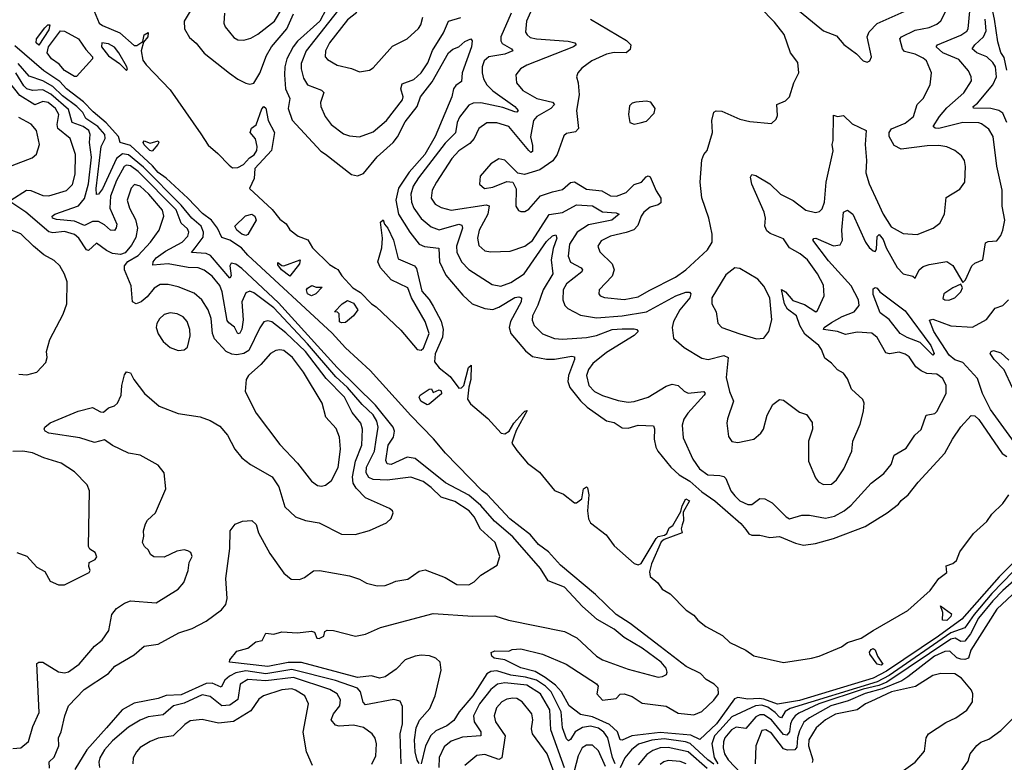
# Model space of a CAD drawing. Extents: x 1771496 to 1971148, y 471553 to 643630.
# Tile 615 of 656: x 1869769 to 1874713, y 631832 to 635562. Entities that reach past the tile are written whole.
import ezdxf

# ---------------------------------------------------------------- set-up
doc = ezdxf.new("R2010")
doc.units = 0

msp = doc.modelspace()

# ---------------------------------------------------------------- linework, layer by layer
at = {"layer": '0CON10XD'}
for points in [[(1874725, 635308.8), (1874712, 635372), (1874695, 635397.1), (1874680, 635450), (1874664.7, 635565), (1874627.3, 635735), (1874630.3, 635785), (1874623.7, 635903.7), (1874595.6, 635955), (1874605, 635966.2), (1874634.6, 635944.6), (1874666.1, 635943.9), (1874765, 635982.5)], [(1870679.1, 635695), (1870595.3, 635555), (1870596.1, 635515), (1870622.2, 635472.2), (1870655, 635443.5), (1870695, 635393.9), (1870822.6, 635292.6), (1870865, 635262.2), (1870905, 635242.9), (1870925, 635237.3), (1870945, 635242.5), (1870975, 635293.5), (1871009, 635381), (1871033.7, 635425), (1871111.3, 635515), (1871145, 635591.1)], [(1870797.3, 635595), (1870794.5, 635544.5), (1870801.9, 635525), (1870845, 635471.4), (1870865, 635460), (1870895, 635458.5), (1870930.5, 635469.5), (1870965, 635488.9), (1871048.8, 635555), (1871090.4, 635625)], [(1871308.6, 635615), (1871275.6, 635555), (1871165, 635454.5), (1871142.2, 635425), (1871111.5, 635365), (1871101.3, 635325), (1871099.8, 635285), (1871103.7, 635213.7), (1871125.3, 635165), (1871117.5, 635115), (1871137.6, 635057.6), (1871281.9, 634901.9), (1871305, 634885.5), (1871435, 634783.8), (1871465, 634776.7), (1871495, 634789.5), (1871565, 634873.5), (1871644.1, 634945), (1871667, 634973), (1871705, 635047.8), (1871765.6, 635125), (1871781.5, 635175), (1871839.7, 635250.3), (1871923.2, 635395), (1871945, 635414.4), (1871974.5, 635425.5), (1872005, 635451.9), (1872035, 635466.2), (1872041.2, 635455), (1872037.5, 635425), (1871991.8, 635295), (1871988.3, 635251.7), (1871959.2, 635230.8), (1871948.2, 635215), (1871938.8, 635175), (1871856, 634975), (1871802.8, 634885), (1871725, 634796.2), (1871671.8, 634715), (1871657.4, 634655), (1871672.2, 634585), (1871727.5, 634495), (1871775, 634434.7), (1871802.3, 634422.3), (1871874.7, 634414.7), (1871877.2, 634345), (1871908.5, 634278.5), (1871995, 634178.8), (1872041.5, 634135), (1872105, 634111.2), (1872145, 634106.1), (1872175, 634117.5), (1872255, 634165.7), (1872275, 634170.3), (1872289.4, 634165), (1872287.8, 634145), (1872233.7, 634045), (1872226.7, 634015), (1872235.8, 633985), (1872309.2, 633899.2), (1872345, 633870.5), (1872415, 633856.5), (1872455, 633856.3), (1872542.5, 633872.5), (1872555, 633868.8), (1872555.4, 633855), (1872524.8, 633775), (1872521.2, 633745), (1872531.9, 633715), (1872585, 633647.8), (1872618.2, 633615), (1872715, 633546.8), (1872755, 633537.8), (1872795, 633512.1), (1872825, 633510.5), (1872875, 633525.9), (1872951.7, 633521.7), (1872956.8, 633506.8), (1872955.3, 633455), (1872964.1, 633414.1), (1872974, 633394), (1873038.5, 633315), (1873080.7, 633275), (1873134.7, 633244.7), (1873195, 633189.5), (1873259.6, 633145), (1873390.5, 633030.5), (1873415, 633000.6), (1873430, 632980), (1873445, 632971.9), (1873485, 632972.2), (1873535, 632960.5), (1873585, 632966.5), (1873665, 632932.3), (1873705, 632922.1), (1873765, 632930), (1873855, 632955.2), (1874015, 633016.8), (1874124.7, 633085.3), (1874182.1, 633127.9), (1874195, 633146.2), (1874230.9, 633175), (1874281.2, 633238.8), (1874415, 633384.4), (1874452.2, 633455), (1874495, 633517.5), (1874546.2, 633573.8), (1874565, 633571.6), (1874585, 633553.9), (1874702.5, 633382.5), (1874725, 633367.6)], [(1871388.1, 635635), (1871207.6, 635405), (1871182.2, 635342.2), (1871182.4, 635315), (1871195, 635268.1), (1871215, 635234.6), (1871285, 635207.3), (1871296, 635196), (1871280.5, 635145), (1871281.5, 635125), (1871302.5, 635075), (1871332.7, 635035), (1871395, 634988.8), (1871425, 634978.2), (1871475, 634973.5), (1871545, 634997.7), (1871611.5, 635055), (1871691.3, 635158.7), (1871694.1, 635175), (1871683.8, 635215), (1871690.2, 635239.8), (1871748.6, 635261.4), (1871784.6, 635295), (1871818.4, 635345), (1871842.8, 635407.2), (1871896.5, 635495), (1871921.8, 635555), (1871985, 635572.1)], [(1872340.7, 635615), (1872314.7, 635555), (1872309.4, 635499.4), (1872316.7, 635485), (1872332.8, 635472.8), (1872365, 635464.8), (1872523.4, 635453.4), (1872556, 635445), (1872564.2, 635435), (1872550, 635425), (1872315, 635333.1), (1872284.4, 635315), (1872260, 635285), (1872263.5, 635245), (1872295, 635206.4), (1872366.5, 635165), (1872445, 635146.8), (1872454.5, 635135), (1872435.5, 635115), (1872366.2, 635075), (1872348.8, 635055), (1872334, 634974), (1872345, 634930), (1872345, 634898.8), (1872335, 634894.6), (1872325, 634904.3), (1872225, 635025.3), (1872165, 635043.3), (1872115, 635043.1), (1872075, 635015.6), (1872050.5, 634965), (1872029.9, 634940.1), (1871975, 634902.9), (1871938.7, 634865), (1871862.3, 634745), (1871840.4, 634705), (1871834.6, 634665), (1871855, 634635.5), (1871885, 634617.8), (1871935, 634604.3), (1872112, 634632), (1872127.4, 634627.4), (1872119.8, 634585), (1872075.9, 634505), (1872067.7, 634465), (1872075, 634427.5), (1872105, 634400.4), (1872135, 634395.4), (1872231.7, 634398.3), (1872305.6, 634425), (1872345, 634452.1), (1872427.6, 634582.4), (1872495, 634592.8), (1872565, 634631.7), (1872645, 634626.2), (1872695, 634596.2), (1872765, 634591.8), (1872778.6, 634585), (1872742.7, 634555), (1872625, 634531.8), (1872568.1, 634495), (1872530.4, 634435), (1872523.4, 634373.4), (1872534.4, 634344.4), (1872588.2, 634315), (1872595.5, 634305), (1872592.1, 634295), (1872515.4, 634235), (1872498, 634205), (1872496.8, 634155), (1872506.9, 634126.9), (1872521.2, 634111.2), (1872585, 634078.2), (1872665, 634063.9), (1872795, 634074.1), (1872916.2, 634093.8), (1873064.5, 634175), (1873113.3, 634193.3), (1873133.1, 634193.1), (1873140, 634185), (1873133.6, 634165), (1873083.3, 634105), (1873051.8, 634045), (1873045.6, 634015), (1873051.7, 633961.7), (1873106, 633915), (1873195, 633861.1), (1873225.5, 633855.5), (1873304.7, 633875.3), (1873327.1, 633865), (1873316.8, 633765), (1873333.5, 633695), (1873353.8, 633645), (1873322.5, 633557.5), (1873320, 633535), (1873328.3, 633468.3), (1873345, 633442.5), (1873375, 633437.3), (1873455.3, 633454.7), (1873490.6, 633485), (1873503.3, 633505), (1873523.1, 633575), (1873551.2, 633628.8), (1873585, 633653.3), (1873605, 633650), (1873685, 633590), (1873719.3, 633579.3), (1873748.3, 633538.3), (1873750, 633505), (1873730.8, 633445), (1873730, 633345), (1873765, 633260), (1873780.3, 633240.3), (1873805, 633227.5), (1873845, 633228.9), (1873869.9, 633250.1), (1873906.9, 633305), (1873947.7, 633395), (1873952.7, 633445), (1873989.5, 633530.5), (1874006.7, 633595), (1874010, 633635), (1874003.6, 633653.6), (1873946.2, 633706.2), (1873925, 633757.5), (1873905, 633786.7), (1873875, 633803.8), (1873845, 633836.2), (1873811.2, 633861.2), (1873795.8, 633905), (1873782, 633925), (1873711.6, 633981.6), (1873686.4, 634025), (1873669.1, 634075), (1873625, 634107.6), (1873610.1, 634135), (1873595, 634206), (1873615, 634195.3), (1873650.8, 634150.9), (1873710.6, 634130.6), (1873766.2, 634093.8), (1873775, 634101.2), (1873808.6, 634175), (1873805, 634228), (1873774.7, 634284.7), (1873725, 634355.4), (1873688.5, 634385), (1873634.3, 634415), (1873605, 634461.1), (1873538.3, 634488.3), (1873521.4, 634501.4), (1873511.5, 634525), (1873514.6, 634565), (1873508.2, 634595), (1873445, 634736.2), (1873438.8, 634771.2), (1873445, 634783.8), (1873465, 634778.6), (1873535, 634736.5), (1873588.9, 634685), (1873652.8, 634652.8), (1873716, 634605), (1873765, 634593.8), (1873785, 634598.9), (1873799.1, 634610.9), (1873810.7, 634645), (1873818.2, 634745), (1873853.8, 634903.8), (1873848, 634935), (1873854.2, 634955), (1873855, 635082.5), (1873875, 635076.2), (1873905, 635080), (1873948.4, 635038.4), (1874020, 635005), (1874013.8, 634935), (1874020.9, 634855), (1874017.8, 634792.2), (1874035, 634737.2), (1874076.1, 634646.1), (1874105, 634584.6), (1874145, 634520.6), (1874205, 634488.1), (1874275, 634482.9), (1874356.7, 634515), (1874389.7, 634540.3), (1874413.1, 634585), (1874421.5, 634668.5), (1874489.4, 634710.6), (1874514.3, 634745), (1874518.5, 634825), (1874513.5, 634855), (1874498.2, 634878.2), (1874465, 634904.5), (1874425, 634923.8), (1874385, 634929.4), (1874325, 634928.1), (1874195, 634910.9), (1874160.2, 634930.2), (1874134.6, 634975), (1874134.6, 634995.4), (1874146.2, 635013.8), (1874215, 635042), (1874257.7, 635075), (1874275.6, 635135), (1874305.6, 635165), (1874341.5, 635235), (1874347.5, 635295), (1874322.2, 635355), (1874305, 635367.7), (1874265, 635388.7), (1874212.2, 635402.2), (1874202, 635415), (1874188.8, 635465), (1874197.1, 635475), (1874265, 635508.9), (1874335, 635523.1), (1874375, 635539.1), (1874395, 635555.5), (1874419.6, 635605)], [(1872636.2, 635565), (1872816.6, 635456.6), (1872838.1, 635435), (1872835, 635411.2), (1872815, 635395.6), (1872755, 635396.6), (1872715, 635387.8), (1872642.5, 635355), (1872592.3, 635317.7), (1872572.5, 635295), (1872564.3, 635275), (1872574, 635245), (1872577.9, 635185), (1872565.4, 635105), (1872575.6, 635015), (1872560.9, 634999.1), (1872515, 634990), (1872500.9, 634979.1), (1872468.5, 634885), (1872447.1, 634852.9), (1872381.7, 634808.3), (1872304.4, 634784.4), (1872271.3, 634791.3), (1872205.4, 634855.4), (1872175, 634863.1), (1872135, 634836.9), (1872080.8, 634775), (1872078.6, 634735), (1872103.4, 634713.4), (1872145, 634721.2), (1872215, 634749.1), (1872245.5, 634745.5), (1872262, 634712), (1872261.1, 634625), (1872273.6, 634603.6), (1872285, 634598.6), (1872305, 634598.9), (1872325, 634610.6), (1872385, 634677.3), (1872445, 634696.4), (1872495, 634708.5), (1872535, 634743.5), (1872555, 634747.3), (1872615, 634710), (1872691.7, 634701.7), (1872735, 634676.9), (1872765.3, 634675.3), (1872815, 634692.9), (1872855, 634733.6), (1872891.1, 634745), (1872915, 634772.1), (1872925, 634777.1), (1872935, 634771.8), (1872965, 634701.9), (1872988.9, 634665), (1872988.2, 634641.8), (1872975, 634631.5), (1872935, 634619.6), (1872903.8, 634595), (1872889.2, 634575), (1872872.4, 634527.6), (1872853.2, 634506.8), (1872815, 634492.2), (1872735, 634474.6), (1872688.5, 634451.5), (1872671.9, 634425), (1872683.1, 634395), (1872743.5, 634335), (1872753.5, 634305), (1872745, 634272.9), (1872678.6, 634205), (1872677.5, 634185), (1872684.2, 634175), (1872706.4, 634166.4), (1872805, 634155.9), (1872875, 634170), (1872930.8, 634200.8), (1873061.7, 634268.3), (1873114.3, 634305), (1873222.5, 634405), (1873245.5, 634444.5), (1873245.6, 634485), (1873228.9, 634565), (1873195, 634666.7), (1873186.5, 634745), (1873195, 634857.5), (1873204.4, 634885), (1873220.5, 634905), (1873248.6, 634995), (1873243.8, 635055), (1873255, 635096.7), (1873265.7, 635104.3), (1873295, 635101.8), (1873385, 635061.5), (1873435, 635050.6), (1873545, 635040), (1873567.3, 635062.7), (1873575, 635080), (1873571.2, 635135), (1873615, 635154.2), (1873635.3, 635174.7), (1873655.6, 635244.4), (1873681.1, 635295), (1873675.9, 635345.9), (1873640, 635395), (1873607, 635487), (1873559.8, 635549.8), (1873486.2, 635625)], [(1873648.8, 635635), (1873805.6, 635505.6), (1873870.5, 635480.5), (1873907, 635437), (1873970.3, 635390.3), (1874005, 635354.2), (1874025, 635347.5), (1874038, 635355), (1874045.5, 635374.5), (1874024.4, 635475), (1874035, 635501.4), (1874075, 635542.5), (1874255, 635623.6)], [(1870144.1, 635605), (1870168.8, 635545), (1870185, 635532.1), (1870271.9, 635495), (1870345, 635432.1), (1870357.6, 635432.4), (1870388.3, 635451.7), (1870394.7, 635485.3), (1870415, 635497.5), (1870413.1, 635475), (1870390.5, 635449.5), (1870379.3, 635405), (1870388.5, 635358.5), (1870404.4, 635335), (1870525, 635208.8), (1870678.1, 634988.1), (1870715, 634930.8), (1870765, 634890), (1870821.3, 634831.3), (1870838.2, 634818.2), (1870865, 634818.5), (1870892.8, 634835), (1870922.6, 634867.4), (1870946.4, 634883.6), (1870959.5, 634905), (1870961.5, 634925), (1870953.1, 634963.1), (1870926.2, 634995), (1870933.3, 635016.7), (1870956.9, 635033.1), (1870985, 635113.8), (1870995, 635126), (1871005, 635118), (1871017.8, 635055), (1871048, 634995), (1871033.1, 634905), (1870949.5, 634815), (1870946, 634764), (1870923.1, 634713.1), (1871037.5, 634607.5), (1871075, 634560), (1871107.1, 634537.1), (1871125, 634506.5), (1871167.5, 634475), (1871216.4, 634456.4), (1871240, 634415), (1871325, 634332.1), (1871355, 634313.9), (1871367.1, 634307.1), (1871386.5, 634275), (1871442.8, 634215), (1871481.3, 634191.3), (1871535, 634134.1), (1871559.8, 634119.8), (1871682.8, 634002.8), (1871765, 633905.3), (1871785, 633901.2), (1871797.4, 633912.6), (1871824.6, 633985), (1871805.7, 634045), (1871736.1, 634165), (1871718.7, 634215), (1871634.7, 634254.7), (1871580.5, 634315), (1871567.5, 634345), (1871588.1, 634415), (1871590.8, 634465), (1871581.2, 634545), (1871595, 634556), (1871601.2, 634535), (1871618.2, 634515), (1871646.8, 634455), (1871670.2, 634360.2), (1871752, 634325)], [(1871462.3, 635597.7), (1871415, 635561.1), (1871324.2, 635445), (1871304.1, 635405), (1871303.3, 635375), (1871315, 635361.9), (1871363.5, 635333.5), (1871435, 635316.4), (1871475, 635299.4), (1871525, 635308.6), (1871545, 635320), (1871641.1, 635428.9), (1871714.4, 635465), (1871772, 635518), (1871782.7, 635535), (1871793.5, 635575)], [(1872237.2, 635595), (1872185.8, 635475), (1872185.3, 635455), (1872192.5, 635442.5), (1872238.9, 635415), (1872245.6, 635405), (1872205, 635388.3), (1872124.8, 635375.2), (1872102, 635355), (1872092.2, 635325), (1872090.9, 635295), (1872097.8, 635265), (1872115.3, 635235), (1872144.7, 635205), (1872255.4, 635125), (1872272.5, 635105), (1872265, 635097.5), (1872255, 635099.2), (1872195, 635120.8), (1872085, 635144.8), (1872047, 635143), (1872025, 635132.7), (1871977.4, 635072.6), (1871965.7, 635045), (1871956.9, 634993.1), (1871905, 634941.4), (1871772.6, 634767.4), (1871744.8, 634725), (1871732.7, 634685), (1871736.3, 634645), (1871749.1, 634615), (1871785, 634563.4), (1871835, 634520.9), (1871876.4, 634506.4), (1871975, 634535.3), (1871989.3, 634529.3), (1871992.1, 634515), (1871962.9, 634425), (1871963.7, 634393.7), (1871987.8, 634345), (1872025, 634307.3), (1872142.3, 634232.3), (1872185, 634223.1), (1872235, 634241.6), (1872301.6, 634285), (1872415, 634447.5), (1872445, 634476.2), (1872461.7, 634481.7), (1872465.8, 634465), (1872448.3, 634411.7), (1872438.5, 634355), (1872445.9, 634285), (1872397.7, 634205), (1872371.5, 634128.5), (1872343.9, 634075), (1872342, 634052), (1872353.3, 634025), (1872395, 633983.8), (1872455, 633960.9), (1872495, 633956.9), (1872615, 633965.2), (1872665, 633976.2), (1872745, 634006.2), (1872795, 634009.4), (1872855, 634009.2), (1872868, 634005), (1872874.3, 633995), (1872854.4, 633975), (1872715, 633889.8), (1872647.8, 633835), (1872624.7, 633805), (1872614.7, 633775), (1872627.1, 633725), (1872656.2, 633695), (1872695, 633674.7), (1872775, 633648.7), (1872825, 633640.8), (1872855, 633643.8), (1872924.2, 633665), (1873015, 633720.6), (1873045, 633731.5), (1873075, 633723.6), (1873105.2, 633695.2), (1873125, 633686.5), (1873205, 633693.8), (1873210.8, 633685), (1873205.6, 633675), (1873124.7, 633585), (1873104.7, 633555), (1873096.4, 633525), (1873101.1, 633461.1), (1873148.4, 633355), (1873182.2, 633305), (1873225, 633276.2), (1873285, 633271.8), (1873305, 633266.9), (1873315, 633256.9), (1873340, 633195), (1873359.7, 633169.7), (1873385.2, 633145.2), (1873425, 633126.7), (1873445, 633126.6), (1873485, 633157), (1873510.6, 633155), (1873548.2, 633135), (1873617.8, 633065), (1873635, 633054.5), (1873697.3, 633072.7), (1873735, 633072.7), (1873815, 633058.5), (1873861.3, 633068.7), (1873909.4, 633095), (1873945, 633123.8), (1874045, 633234.3), (1874107.9, 633282.1), (1874145, 633328), (1874160.6, 633375), (1874221.1, 633408.9), (1874264.2, 633475), (1874295.9, 633504.1), (1874321.1, 633575), (1874365, 633584.5), (1874375, 633593.1), (1874420.4, 633685), (1874421.5, 633725), (1874405, 633758.9), (1874375, 633782), (1874324.2, 633784.2), (1874295, 633797.7), (1874268.8, 633818.8), (1874235, 633868.1), (1874215, 633882.2), (1874185, 633891.1), (1874137, 633883), (1874117.6, 633887.6), (1874075, 633965.6), (1874047.8, 633987.8), (1873975, 633991.5), (1873915, 633979.8), (1873875, 633995.6), (1873805.7, 634005), (1873808.8, 634015), (1873845, 634040.6), (1873898.9, 634071.1), (1873959.5, 634095), (1873984, 634126), (1873981.6, 634155), (1873945, 634225.3), (1873831, 634351), (1873751.8, 634455), (1873756.8, 634463.2), (1873766.4, 634463.6), (1873855, 634425.4), (1873889.6, 634430.4), (1873900, 634455), (1873896.6, 634505), (1873906.2, 634595), (1873925, 634604.2), (1873951.9, 634585), (1874016.6, 634445), (1874035, 634417.7), (1874055, 634401.5), (1874065, 634398), (1874070.9, 634409.1), (1874075, 634472.5), (1874085, 634482), (1874105, 634457.1), (1874119.4, 634415), (1874175, 634316.4), (1874205, 634285.9), (1874253, 634273), (1874265, 634263.3), (1874285.6, 634305), (1874305, 634322.2), (1874335, 634332.5), (1874425, 634346.9), (1874455, 634326.7), (1874505, 634242.5), (1874517.5, 634255), (1874550, 634325), (1874565, 634338.1), (1874605.8, 634355), (1874618.9, 634441.1), (1874631.6, 634448.4), (1874675, 634451.4), (1874695, 634477.5), (1874706.4, 634505), (1874715.5, 634555), (1874702.1, 634625), (1874702.9, 634705), (1874676.1, 634826.1), (1874657.7, 634975), (1874635, 635012.2), (1874599.1, 635039.1), (1874585, 635044.1), (1874505, 635045.2), (1874384.8, 635014.8), (1874366, 635016), (1874355.6, 635025), (1874386.9, 635075), (1874425, 635119.3), (1874510.6, 635195), (1874548.9, 635255), (1874547.3, 635275), (1874533.4, 635305), (1874485, 635361.2), (1874404.6, 635394.6), (1874371.6, 635425), (1874376.9, 635435), (1874495.6, 635484.4), (1874525, 635503.8), (1874531.3, 635515), (1874539.3, 635605)], [(1874726.3, 635045), (1874705, 635092.8), (1874685.9, 635105.9), (1874645, 635114.8), (1874557.7, 635117.7), (1874557.1, 635125), (1874578.3, 635141.7), (1874656.2, 635233.8), (1874673.7, 635275), (1874668.6, 635325), (1874655, 635346.8), (1874625.6, 635375.6), (1874575.2, 635395.2), (1874552.5, 635415), (1874564.7, 635435), (1874608.8, 635475), (1874622.3, 635505), (1874616.5, 635565)], [(1869865, 635434.4), (1869851.4, 635445), (1869853.3, 635465), (1869895, 635520), (1869910, 635535), (1869920, 635535), (1869915, 635510), (1869865, 635434.4)], [(1870045, 635276.7), (1869995, 635306.2), (1869967.9, 635337.9), (1869928.8, 635365), (1869906.9, 635395), (1869914.3, 635425.7), (1869974.5, 635505.5), (1869995, 635503.6), (1870064.4, 635465), (1870101.4, 635411.4), (1870135.3, 635375), (1870135, 635364.3), (1870055, 635277.1), (1870045, 635276.7)], [(1874776.9, 632853.1), (1874686.6, 632763.4), (1874499.2, 632550.8), (1874382.7, 632465), (1874120.8, 632289.1), (1874055, 632254.2), (1873685, 632142.8), (1873575, 632123.8), (1873505, 632149.6), (1873481.8, 632151.8), (1873425, 632149.8), (1873375, 632156.8), (1873359, 632151), (1873268.8, 632025), (1873185, 631945.8), (1873138.5, 631968.5), (1872985, 631981), (1872843.1, 631965), (1872795, 631943), (1872785, 631943.9), (1872771.5, 631985), (1872731.1, 632021.1), (1872645, 632060.4), (1872585, 632072.7), (1872527.5, 632115), (1872489.2, 632185), (1872458.9, 632218.9), (1872408.5, 632258.5), (1872357.5, 632287.5), (1872285, 632306.1), (1872205, 632347.1), (1872152, 632355), (1872139.2, 632365), (1872136, 632384), (1872155, 632392.5), (1872225, 632390), (1872241.7, 632398.3), (1872285, 632401.4), (1872394.5, 632374.5), (1872513.8, 632325), (1872665.2, 632225.2), (1872673.6, 632213.6), (1872667.5, 632175), (1872695, 632143.3), (1872765, 632152.5), (1872785, 632174.3), (1872805, 632176.1), (1872845, 632163.1), (1872895, 632128.5), (1873015, 632114.5), (1873075, 632078.5), (1873155, 632070.4), (1873195, 632086.2), (1873255, 632143.5), (1873277.3, 632175), (1873275.6, 632205), (1873255.8, 632225), (1873217, 632247), (1873187.4, 632277.4), (1873115, 632312.4), (1872985, 632412.9), (1872835, 632529.3), (1872764.5, 632575), (1872661, 632675), (1872485, 632822.4), (1872425, 632889.1), (1872374.8, 632925), (1872333.9, 632975), (1872229.6, 633055), (1872117, 633177), (1872091.4, 633195), (1871907.5, 633385), (1871847.3, 633457.3), (1871733.6, 633573.6), (1871528.9, 633798.9), (1871405, 633913.8), (1871337.7, 633987.7), (1870915, 634379.3), (1870883.4, 634415), (1870824.6, 634454.6), (1870785, 634467.6), (1870763.3, 634515), (1870731.7, 634555), (1870687.6, 634587.6), (1870613.7, 634665), (1870504.5, 634765), (1870465, 634793.8), (1870436.9, 634826.9), (1870325, 634930.4), (1870273.5, 634945), (1870266.3, 634975), (1870203.8, 635043.8), (1870138.3, 635098.3), (1870089.2, 635149.2), (1870004.8, 635215), (1869971.2, 635251.2), (1869890.9, 635305), (1869745, 635430.6)], [(1870305, 635306.7), (1870310, 635315), (1870305, 635328.8), (1870267.8, 635395), (1870245, 635422.9), (1870215, 635440.8), (1870182.5, 635445), (1870180.6, 635425), (1870215, 635380), (1870270.8, 635340.8), (1870305, 635306.7)], [(1871605, 632261.3), (1871575.2, 632255.2), (1871535, 632266.2), (1871465, 632258.3), (1871185, 632333.5), (1871117.4, 632332.6), (1871015, 632312.2), (1870822.5, 632335), (1870823.9, 632346.1), (1870859.5, 632390.5), (1870915, 632405.6), (1870955, 632437.5), (1870986.1, 632443.9), (1871005, 632480), (1871045, 632476.2), (1871085, 632486.4), (1871165, 632482.3), (1871235, 632490.9), (1871249.4, 632485), (1871261.4, 632455), (1871273.3, 632453.3), (1871297.1, 632465), (1871301.9, 632488.1), (1871313.8, 632496.2), (1871345, 632494.6), (1871456, 632466), (1871505, 632474.7), (1871581.3, 632508.7), (1871845, 632579.6), (1872044.1, 632565.9), (1872155, 632567.5), (1872223.3, 632545), (1872505, 632488.5), (1872567.1, 632457.1), (1872665, 632365.6), (1872696, 632346), (1872825, 632299.6), (1872975, 632259.1), (1872997.7, 632262.3), (1873016.4, 632273.6), (1873020.6, 632285), (1873015.5, 632305), (1872989.6, 632335), (1872895, 632405.7), (1872805, 632459.3), (1872755, 632500), (1872669.5, 632549.5), (1872595, 632613.8), (1872505, 632710.7), (1872423.5, 632743.5), (1872384.6, 632805), (1872245.6, 632965), (1872153, 633043), (1872085, 633121.6), (1872025, 633172.8), (1871908.1, 633235), (1871755, 633357), (1871715, 633364.3), (1871635, 633327.5), (1871615, 633331.5), (1871607.8, 633347.8), (1871620.2, 633425), (1871646.4, 633465), (1871651.6, 633495), (1871644.4, 633515), (1871555.4, 633625.4), (1871363.2, 633815), (1871069, 634139), (1870885, 634311.4), (1870855, 634333.9), (1870830.8, 634339.1), (1870825.3, 634324.7), (1870831.8, 634275), (1870825, 634263.6), (1870727.9, 634377.9), (1870705, 634387.1), (1870632.6, 634392.6), (1870650.7, 634415), (1870691.3, 634468.6), (1870693, 634495), (1870680.3, 634525), (1870634.4, 634565), (1870580.5, 634630.5), (1870391.5, 634821.5), (1870315, 634883.1), (1870285, 634887.9), (1870256.1, 634865), (1870185, 634711.4), (1870165, 634685.4), (1870155, 634684), (1870153.3, 634713.3), (1870178.7, 634925), (1870198.3, 634965), (1870196.6, 634985), (1870162.3, 635025), (1870101, 635065), (1870085.8, 635095), (1870056.2, 635125), (1869985, 635179.3), (1869935.8, 635225.8), (1869885.4, 635254.6), (1869817.5, 635277.5), (1869761.4, 635341.4)], [(1869725.6, 634655), (1869803.9, 634706.1), (1869825, 634704.2), (1869885, 634678.9), (1869915, 634676.9), (1870005, 634703.8), (1870035, 634734.3), (1870048.3, 634785), (1870049.5, 634885), (1870022.3, 634965), (1869961.5, 635015), (1869957.5, 635035), (1869965.4, 635085.4), (1869949.8, 635115), (1869912.8, 635145), (1869885, 635150), (1869845, 635134.8), (1869770.3, 635180.3), (1869687.3, 635285)], [(1869918.3, 631801.7), (1869918, 631835), (1869942.4, 631857.6), (1869965.5, 631914.5), (1869963.6, 631955), (1869978.2, 631985), (1869995.6, 632065), (1870014.5, 632115.5), (1870093.3, 632196.7), (1870215, 632277.1), (1870247.3, 632315), (1870345, 632371.8), (1870395, 632415.6), (1870465, 632426), (1870568.4, 632481.6), (1870635, 632503.3), (1870705, 632541.1), (1870782, 632598), (1870804.3, 632625), (1870810.6, 632655), (1870803.7, 632755), (1870824.1, 632905), (1870825.8, 632995), (1870851.3, 633028.7), (1870887.4, 633042.6), (1870935, 633045.7), (1870956.3, 633026.3), (1870969.1, 632985), (1871025, 632880), (1871095, 632782), (1871132.3, 632752.3), (1871175, 632750.8), (1871199.7, 632760.3), (1871245, 632792.9), (1871274.5, 632795.5), (1871425, 632768.6), (1871475, 632752), (1871511.2, 632731.2), (1871565, 632718), (1871605, 632720), (1871630.6, 632729.4), (1871658.3, 632741.7), (1871718.7, 632751.3), (1871775, 632791.4), (1871805, 632798.6), (1871905, 632760.6), (1871965, 632724.5), (1872025, 632723.6), (1872050.9, 632739.1), (1872085, 632772.5), (1872167.6, 632822.4), (1872179.4, 632865), (1872157.5, 632935), (1872082.7, 633002.7), (1872050.5, 633065), (1872026.9, 633095), (1871955, 633141.2), (1871885, 633163.2), (1871835, 633212.5), (1871795, 633241.6), (1871733.5, 633263.5), (1871615, 633248.1), (1871545, 633251.9), (1871522.2, 633262.2), (1871508.9, 633285), (1871510.7, 633315), (1871551.2, 633395), (1871558.9, 633451.1), (1871569.3, 633515), (1871562, 633545), (1871545, 633576.7), (1871488.6, 633628.6), (1871415, 633714.6), (1871357.4, 633767.4), (1871215, 633932.8), (1871045, 634114.6), (1870945, 634190.4), (1870925, 634197.8), (1870905, 634190), (1870885.2, 634145), (1870891.1, 634055), (1870885, 634008), (1870875, 633986.7), (1870865, 633983.3), (1870847.5, 634017.5), (1870818.7, 634038.7), (1870811.4, 634051.4), (1870786.1, 634195), (1870775, 634227.3), (1870735, 634273.1), (1870695, 634302.9), (1870665.2, 634315.2), (1870615, 634316.7), (1870515, 634335.2), (1870438.5, 634328.5), (1870439, 634345), (1870455.2, 634365), (1870501.1, 634398.9), (1870585, 634444.3), (1870613.1, 634475), (1870619.2, 634495), (1870611.3, 634511.3), (1870579.9, 634539.9), (1870555, 634605.9), (1870365, 634799.6), (1870325, 634828.4), (1870305, 634831.6), (1870294, 634825), (1870255, 634754.1), (1870224.8, 634675), (1870222.3, 634615), (1870256.7, 634535), (1870254.4, 634515.6), (1870245, 634502.7), (1870225, 634504.7), (1870195, 634532), (1870165, 634547.5), (1870135, 634548.2), (1870095, 634527.4), (1870045, 634550), (1869955, 634557.6), (1869934.8, 634564.8), (1869932.7, 634575), (1869945.5, 634585), (1870065, 634626.7), (1870095, 634663.1), (1870115, 634737.1), (1870129.6, 634870.4), (1870120, 634945), (1870123.9, 634985), (1870116.5, 635005), (1870088.8, 635025), (1870033.3, 635045), (1870015, 635110.2), (1869925, 635187.6), (1869885, 635209.2), (1869833.7, 635206.3), (1869805, 635214.9), (1869789.8, 635229.8), (1869750.4, 635295)], [(1872855, 635036.7), (1872885, 635043.3), (1872917.3, 635052.7), (1872955, 635092.5), (1872960, 635115), (1872937.7, 635147.7), (1872915, 635152), (1872862.3, 635147.7), (1872845, 635142.5), (1872831.7, 635128.3), (1872826.7, 635085), (1872833.3, 635045), (1872855, 635036.7)], [(1869651.3, 634798.7), (1869831.7, 634868.3), (1869854.2, 634885.8), (1869869.4, 634935), (1869854.6, 635004.6), (1869827.7, 635037.7), (1869765, 635070.5)], [(1870435, 634901.8), (1870422.3, 634905), (1870395, 634933.5), (1870389.2, 634945), (1870395, 634953.8), (1870425, 634941.9), (1870465, 634953.3), (1870468.1, 634945), (1870462.9, 634935), (1870435, 634901.8)], [(1870558.1, 632891.9), (1870495, 632862.5), (1870443.2, 632863.2), (1870425.5, 632875.5), (1870416.7, 632896.7), (1870396.2, 632915), (1870386.7, 632935), (1870392.7, 632967.3), (1870390.4, 632995), (1870400.7, 633029.3), (1870411.8, 633048.2), (1870450.8, 633085), (1870504, 633205), (1870494.4, 633285), (1870464.3, 633325), (1870375, 633374.1), (1870315, 633385.3), (1870235, 633422.2), (1870195, 633450.9), (1870145, 633437.5), (1870070.7, 633460.7), (1869915, 633484.7), (1869897.5, 633495), (1869892.9, 633505), (1869895.6, 633515), (1869922.8, 633537.2), (1870062.9, 633595), (1870135, 633613.1), (1870175, 633591.9), (1870189.4, 633590.6), (1870215, 633612.5), (1870245, 633622.5), (1870260.6, 633635), (1870279.5, 633675), (1870282.2, 633725), (1870295, 633777.5), (1870305, 633793.3), (1870325, 633788.8), (1870342.5, 633755), (1870395.6, 633685), (1870470.1, 633620.1), (1870565, 633582.9), (1870675, 633567.8), (1870725, 633549.4), (1870775, 633520.8), (1870812.5, 633475), (1870849.2, 633405), (1870885, 633360.8), (1870928.3, 633328.3), (1871036.7, 633265), (1871070, 633215), (1871100.6, 633115), (1871154.7, 633064.7), (1871205, 633046.5), (1871273.8, 633033.8), (1871385, 632977.8), (1871454.5, 632975.5), (1871525, 632995.6), (1871610.8, 633035), (1871635, 633056.7), (1871644, 633085), (1871641.2, 633095), (1871626.8, 633106.8), (1871505, 633160.5), (1871458.5, 633208.5), (1871443.3, 633233.3), (1871440.2, 633265), (1871454.8, 633344.8), (1871487, 633425), (1871490.8, 633505), (1871482.2, 633535), (1871439.5, 633589.5), (1871400.6, 633665), (1871309, 633759), (1871204.3, 633895), (1871105, 633989.2), (1871035, 634043.3), (1871015, 634049.1), (1870995, 634043.5), (1870975, 634014.4), (1870920.3, 633899.7), (1870895.6, 633884.4), (1870859, 633879), (1870835, 633881.3), (1870805.7, 633895.7), (1870748.3, 633958.3), (1870738.1, 633985), (1870731.2, 634061.2), (1870715, 634104.3), (1870683.6, 634155), (1870645, 634188.5), (1870565, 634219.3), (1870515, 634231.2), (1870475, 634230.9), (1870445, 634213.5), (1870410.2, 634169.8), (1870380, 634145), (1870355, 634135.3), (1870335.4, 634145), (1870329.4, 634225), (1870295.3, 634305), (1870295.4, 634325), (1870313.2, 634346.8), (1870365, 634378.1), (1870426.5, 634445), (1870468.9, 634505), (1870493.2, 634575), (1870486.2, 634605), (1870417.1, 634685), (1870375, 634725.7), (1870345.4, 634734.6), (1870329.6, 634715), (1870309.6, 634655), (1870320.7, 634615), (1870351.7, 634558.3), (1870360.9, 634515), (1870353.1, 634466.9), (1870331.1, 634428.9), (1870299.1, 634390.9), (1870275, 634382.2), (1870235, 634388), (1870205, 634402.7), (1870155, 634440), (1870115, 634402.8), (1870105, 634406.5), (1870066, 634465), (1870045, 634482.6), (1869995, 634497.8), (1869935, 634491.7), (1869915, 634496), (1869800.8, 634595), (1869724.5, 634645)], [(1870905, 634477.5), (1870885, 634484.7), (1870860.4, 634505), (1870849.2, 634525), (1870904, 634576), (1870934.4, 634585.6), (1870950, 634575), (1870956.2, 634555), (1870915, 634483.3), (1870905, 634477.5)], [(1869765, 633780.8), (1869805, 633778), (1869855, 633791.2), (1869900.5, 633839.5), (1869907.5, 633865), (1869903.3, 633895), (1869921.3, 633955), (1869987.6, 634082.4), (1870005.4, 634135), (1870007.5, 634245), (1869994.3, 634284.3), (1869971.2, 634325), (1869942.3, 634352.3), (1869891.1, 634381.1), (1869839.4, 634425), (1869775, 634485.5), (1869696.5, 634516.5)], [(1871125, 634273.3), (1871083.8, 634305), (1871065, 634330), (1871065, 634342.5), (1871085, 634326.7), (1871095, 634325.8), (1871177.5, 634355), (1871174, 634335), (1871125, 634273.3)], [(1871752, 634325), (1871761.8, 634311.8), (1871787.9, 634197.9), (1871825.6, 634155.6), (1871845, 634123.6), (1871885, 634047.3), (1871895.9, 634005.9), (1871892.5, 633967.4), (1871855, 633882.9), (1871852.6, 633842.6), (1871875, 633813.2), (1871930.1, 633770.1), (1871975, 633710.4), (1871988.1, 633711.9), (1871999.1, 633725), (1872022.9, 633815), (1872037, 633827), (1872035.4, 633755), (1872023.9, 633716.1), (1872018.1, 633655), (1872032.8, 633632.8), (1872119.4, 633559.4), (1872187.1, 633485), (1872205, 633481.1), (1872226.4, 633495), (1872251.1, 633535), (1872295, 633586), (1872305, 633596), (1872318, 633598), (1872261.4, 633498.6), (1872250.3, 633465), (1872240.3, 633435), (1872265, 633397.7), (1872318.9, 633335), (1872379.2, 633289.2), (1872455, 633197.5), (1872499.2, 633179.2), (1872555, 633135.6), (1872565, 633134.5), (1872591.2, 633155), (1872601.1, 633205), (1872615, 633215.6), (1872620.9, 633210.9), (1872627.3, 633175), (1872620.3, 633095), (1872625.3, 633055), (1872634.7, 633035), (1872713.8, 632975), (1872755, 632919.1), (1872855, 632830.4), (1872875, 632823.4), (1872890.1, 632829.9), (1872965, 632956.5), (1872975, 632965.5), (1873007.6, 632972.4), (1873019.3, 632980.7), (1873030.3, 633009.7), (1873049.1, 633020.9), (1873089.1, 633090.9), (1873095, 633120), (1873114.3, 633155.7), (1873132, 633145), (1873101.4, 633088.6), (1873101.8, 633045), (1873095.5, 633025), (1873091.4, 633005), (1873096, 632984), (1873005, 632950.8), (1872990.4, 632939.6), (1872941.6, 632828.4), (1872932.3, 632787.7), (1872934.6, 632764.6), (1872973.2, 632733.2), (1872995, 632702), (1873035, 632677.5), (1873115, 632596), (1873155, 632570.3), (1873175, 632545.3), (1873215, 632513.3), (1873298.8, 632468.8), (1873335, 632434.4), (1873415, 632395.2), (1873455, 632366.1), (1873605, 632332.8), (1873745.3, 632355.3), (1873783.1, 632365), (1873895, 632411.8), (1873926.1, 632433.9), (1873993.9, 632456.1), (1874055, 632493.2), (1874229.1, 632595), (1874341.5, 632695), (1874384.8, 632755.2), (1874423.9, 632785), (1874421.8, 632818.2), (1874455, 632830.4), (1874472.5, 632845), (1874490.3, 632889.7), (1874558.2, 632981.8), (1874625, 633042.1), (1874651.2, 633078.8), (1874705, 633131.5), (1874735.3, 633175)], [(1873468.7, 633958.7), (1873505, 633961.4), (1873530, 633995), (1873546.2, 634055), (1873535.3, 634165), (1873505, 634222.5), (1873475, 634258.2), (1873385, 634312.2), (1873360, 634315), (1873315, 634280), (1873244.6, 634165), (1873243.8, 634133.8), (1873265.8, 634095), (1873275, 634036.7), (1873295, 634015.7), (1873385, 633983.6), (1873468.7, 633958.7)], [(1871235, 634173.9), (1871213.9, 634185), (1871208.8, 634205), (1871215, 634213.3), (1871237, 634227), (1871258.8, 634218.8), (1871288.3, 634218.3), (1871255.8, 634185), (1871235, 634173.9)], [(1874435, 634153.5), (1874464, 634165), (1874494.3, 634195), (1874502.5, 634215), (1874495, 634233.3), (1874455, 634215.4), (1874410, 634185), (1874405, 634162), (1874415, 634154.6), (1874435, 634153.5)], [(1874355, 633876.7), (1874290.8, 633940.8), (1874225.4, 633965), (1874189.7, 633985), (1874135.5, 634055.5), (1874089.6, 634089.6), (1874055, 634181.2), (1874055, 634210), (1874065, 634216.7), (1874075, 634214), (1874087.5, 634195), (1874215, 634099.3), (1874344.7, 633925), (1874360.4, 633885), (1874355, 633876.7)], [(1871385, 634038.6), (1871375, 634043.8), (1871373.3, 634085), (1871365, 634093.3), (1871350, 634095), (1871388.8, 634135), (1871415, 634150.6), (1871445, 634138.5), (1871466.4, 634103.6), (1871446, 634074), (1871405, 634041.2), (1871385, 634038.6)], [(1874765, 633438.5), (1874643, 633603), (1874603.1, 633685), (1874578.9, 633758.9), (1874505, 633839.3), (1874464, 633854), (1874436.9, 633876.9), (1874359.2, 633995), (1874337.3, 634052.7), (1874355, 634058.1), (1874445, 634023.4), (1874553.3, 634016.7), (1874623.6, 634056.4), (1874667.6, 634112.4), (1874705, 634125.5), (1874733.5, 634155)], [(1870565, 633900.8), (1870595, 633904), (1870612.7, 633917.3), (1870626.2, 633973.8), (1870623.8, 634005), (1870610.8, 634045), (1870589.7, 634069.7), (1870560, 634085), (1870525, 634090), (1870495, 634080.4), (1870470.7, 634059.3), (1870457.3, 634035), (1870454.5, 634015), (1870464.1, 633984.1), (1870490, 633945), (1870525, 633915.7), (1870565, 633900.8)], [(1871285, 633218.6), (1871305, 633224.4), (1871335, 633247.5), (1871368, 633312), (1871380.6, 633405), (1871375.2, 633465.2), (1871357.7, 633507.7), (1871306.9, 633565), (1871288.2, 633635), (1871195, 633791.8), (1871139.6, 633865), (1871095, 633899.6), (1871075, 633903.9), (1871055, 633900.8), (1871028.9, 633885), (1870980.2, 633829.8), (1870918.8, 633775), (1870907.1, 633755), (1870902.2, 633695), (1870957.3, 633585), (1871075, 633427.8), (1871165, 633334.5), (1871235, 633244.2), (1871265, 633221.4), (1871285, 633218.6)], [(1874755, 633712.2), (1874712.4, 633802.4), (1874662.3, 633855), (1874642.5, 633885), (1874646.7, 633895), (1874659.5, 633900.5), (1874695, 633888.8), (1874735, 633851.1)], [(1871815, 633626.7), (1871782.7, 633645), (1871774.5, 633665), (1871780.8, 633675), (1871825, 633706.7), (1871837.5, 633707.5), (1871845, 633690), (1871875, 633703.3), (1871885, 633698), (1871886.8, 633683.2), (1871825, 633630), (1871815, 633626.7)], [(1869995, 632723.3), (1870117.5, 632785), (1870122.5, 632795), (1870116.2, 632815), (1870118.8, 632835), (1870149.1, 632850.9), (1870156.6, 632863.4), (1870147.7, 632885), (1870121.9, 632901.9), (1870114.4, 632915), (1870120, 633195), (1870108, 633225), (1870045, 633291.2), (1869977.5, 633335), (1869890.4, 633360.4), (1869834.3, 633385.7), (1869785.7, 633394.3), (1869735, 633393.3)], [(1869735, 631900.4), (1869775.9, 631904.1), (1869813, 631937), (1869835, 632011.2), (1869867.6, 632082.4), (1869855, 632328), (1869865, 632335.6), (1869885, 632334.4), (1869965, 632286.2), (1869995, 632281.2), (1870015, 632286.7), (1870068.6, 632325), (1870144.6, 632415.4), (1870183.1, 632445), (1870216.8, 632493.2), (1870232.1, 632575), (1870256.2, 632603.8), (1870295, 632631.2), (1870325, 632642.3), (1870455, 632632.5), (1870565, 632701.2), (1870594, 632735), (1870615.6, 632794.4), (1870620, 632835), (1870634.6, 632865), (1870628.9, 632885), (1870614.3, 632894.3), (1870595, 632898.7), (1870558.1, 632891.9)], [(1869755.7, 632885.7), (1869805, 632868), (1869855, 632811.2), (1869895, 632790), (1869922.4, 632742.4), (1869965, 632723.3), (1869995, 632723.3)], [(1874810.6, 632845), (1874651.1, 632678.9), (1874561.7, 632575), (1874515, 632507.7), (1874445, 632481.7), (1874135, 632267.7), (1874075, 632235.9), (1873637.3, 632102.7), (1873613.3, 632086.7), (1873595, 632055.3), (1873585, 632057.9), (1873562.6, 632082.6), (1873525, 632109.5), (1873495, 632118.8), (1873463.1, 632115), (1873345, 632060.9), (1873285.8, 631994.2), (1873258, 631965), (1873244.9, 631925.1), (1873256, 631856), (1873275.2, 631825)], [(1874885, 632796.5), (1874675, 632600.5), (1874544.4, 632395), (1874532.9, 632355), (1874515, 632347.6), (1874495, 632349.2), (1874475, 632356.6), (1874439.5, 632389.5), (1874415, 632388), (1874362.5, 632365), (1874228.2, 632261.8), (1874199.4, 632240.6), (1874099.5, 632200.6), (1874015, 632178.2), (1873929, 632141), (1873842, 632115), (1873734.7, 632055), (1873706.9, 632033.1), (1873685, 631989.3), (1873674.2, 631955), (1873671.5, 631908.5), (1873661.9, 631895), (1873625, 631892.9), (1873605, 631899.8), (1873545, 631978.3), (1873515, 631995.7), (1873495, 631991.3), (1873465.2, 631915), (1873462.1, 631825)], [(1874805, 632781.7), (1874705, 632695.3), (1874655, 632642.2), (1874583.8, 632555), (1874542.8, 632477.2), (1874515, 632440.3), (1874495, 632438.1), (1874466, 632456), (1874445, 632450.4), (1874124.1, 632235), (1874082.9, 632217.1), (1874005, 632199.2), (1873782.2, 632125), (1873681.7, 632078.3), (1873662.2, 632065), (1873648.4, 632045), (1873639.6, 632025), (1873634.7, 631985.3), (1873621.7, 631968.3), (1873605, 631971), (1873544.9, 632045), (1873505, 632070.1), (1873485, 632069.9), (1873465, 632059.5), (1873415, 632000.8), (1873367.5, 632007.5), (1873343.1, 631995), (1873310.5, 631955), (1873302.5, 631935), (1873300.9, 631905), (1873308.4, 631875), (1873326.6, 631845), (1873391.7, 631775)], [(1874425, 632544.7), (1874402.5, 632545), (1874404, 632585), (1874392.3, 632617.7), (1874447.5, 632577.5), (1874445, 632564.3), (1874425, 632544.7)], [(1874095, 632318.9), (1874074.6, 632324.6), (1874038, 632375), (1874036, 632385), (1874045, 632398.6), (1874055, 632403.8), (1874065, 632396.7), (1874075.6, 632365), (1874102.9, 632325), (1874095, 632318.9)], [(1871775, 631825.8), (1871765, 631842), (1871754.8, 631885), (1871751.3, 631945), (1871759.8, 632005), (1871776.1, 632043.9), (1871828.5, 632101.5), (1871855.9, 632165), (1871885.4, 632295), (1871881.1, 632335), (1871859.4, 632355), (1871826.3, 632366.3), (1871785, 632370.2), (1871754.3, 632365), (1871705, 632347), (1871659.6, 632300.4), (1871605, 632261.3)], [(1871684.1, 631824.1), (1871680.2, 631975), (1871691.7, 632025), (1871691.7, 632111.7), (1871679.1, 632139.1), (1871648, 632148), (1871505, 632120.7), (1871493.6, 632133.6), (1871481.1, 632185), (1871465.8, 632205), (1871355, 632243.2), (1871135, 632298.2), (1871005, 632276.6), (1870905, 632291.7), (1870855, 632281.2), (1870823.5, 632265), (1870799, 632245), (1870780.2, 632209.8), (1870735, 632229), (1870705, 632228.1), (1870579.5, 632170.5), (1870505, 632166.9), (1870465, 632153), (1870345, 632128.7), (1870284.7, 632095.3), (1870205.1, 632004.9), (1870106.5, 631895), (1870046.7, 631795)], [(1871537.8, 631822.2), (1871557.5, 631865), (1871561.1, 631925), (1871553.6, 631953.6), (1871538.6, 631975), (1871495, 632006.7), (1871445, 632019.1), (1871373.5, 632013.5), (1871355, 632018.9), (1871333.8, 632045), (1871344.2, 632075), (1871376.3, 632115), (1871380.6, 632145), (1871363.8, 632175), (1871327.3, 632197.3), (1871145, 632257.2), (1871005, 632240.8), (1870915, 632248), (1870877.1, 632225), (1870865, 632146.5), (1870825, 632119.6), (1870785, 632116), (1870725, 632162.9), (1870685, 632170.3), (1870595, 632129.4), (1870542.3, 632115), (1870490.3, 632069.7), (1870415, 632060), (1870375, 632044.1), (1870315, 632008.2), (1870235, 631938.9), (1870195, 631894.6), (1870171.8, 631855), (1870167.1, 631832.9), (1870170.6, 631805)], [(1872759.2, 631825), (1872745.9, 631855.9), (1872722.7, 631955), (1872702.4, 631982.4), (1872675, 632003.2), (1872635, 632013.5), (1872595, 632007.1), (1872559.2, 631985), (1872535, 631945.6), (1872525, 631940.5), (1872515, 631949.5), (1872494.2, 632004.2), (1872487.3, 632085), (1872437.5, 632185), (1872408.8, 632215), (1872365, 632244.5), (1872309.2, 632259.2), (1872235, 632269), (1872165, 632291.3), (1872135, 632287.1), (1872114.4, 632275.6), (1872044.1, 632165.9), (1871976, 632085), (1871949, 632041), (1871914.3, 632015.7), (1871859.3, 631990.7), (1871833.9, 631966.1), (1871807.2, 631915), (1871785, 631823.8)], [(1874195, 631782.9), (1874265, 631831.9), (1874312.4, 631887.6), (1874321.5, 631955), (1874332.5, 631975), (1874418.9, 632031.1), (1874470, 632055), (1874525, 632094.3), (1874552.9, 632135), (1874555.8, 632175), (1874548.6, 632195), (1874497.5, 632255), (1874465, 632275.5), (1874395, 632277.5), (1874355, 632267.7), (1874267.9, 632212.1), (1874146.7, 632185), (1874043.3, 632136.7), (1874015.5, 632125), (1873975, 632095.3), (1873865, 632073), (1873815, 632045.2), (1873768.9, 632005), (1873731.1, 631945), (1873730, 631915), (1873752.2, 631845), (1873749, 631831)], [(1871240, 631815), (1871208.8, 631885), (1871193.2, 631983.2), (1871218.8, 632125), (1871200.9, 632165), (1871154.5, 632195), (1871135, 632201.6), (1871085, 632195.6), (1870993.5, 632166.5), (1870970.7, 632149.3), (1870929.7, 632090.3), (1870843.2, 632036.8), (1870768.2, 632028.2), (1870685, 632047.3), (1870625, 632040), (1870598.1, 632021.9), (1870539.2, 631965), (1870465, 631952.7), (1870425, 631936.2), (1870375, 631906.7), (1870355.6, 631885), (1870339.4, 631855), (1870336.9, 631825)], [(1872505, 631804.5), (1872436.6, 631995), (1872431.1, 632095), (1872384.8, 632175), (1872315, 632219.9), (1872205, 632231.5), (1872168.8, 632225), (1872135, 632197.6), (1872077.9, 632125), (1872047.5, 632065), (1872051.1, 632035), (1872084.7, 631985), (1872085.6, 631965), (1871992.3, 631957.7), (1871935, 631937.5), (1871901, 631909), (1871875, 631855.8), (1871873.5, 631806.5)], [(1872457.7, 631765), (1872418.3, 631875), (1872344.5, 631975), (1872339.5, 632000.5), (1872346.6, 632045), (1872341.3, 632075), (1872292.2, 632135), (1872265, 632151.5), (1872245, 632154.6), (1872215, 632148.5), (1872189.4, 632135), (1872163.5, 632105), (1872151.8, 632065), (1872158.8, 632035), (1872206.2, 631965), (1872190.3, 631855), (1872175, 631846.7), (1872105, 631871.6), (1872065, 631866.2), (1872004.1, 631815.9)], [(1874466.2, 631743.8), (1874532.1, 631837.9), (1874540.9, 631875), (1874575, 631915.6), (1874595, 631932.5), (1874635, 631947.8), (1874695, 631991.5), (1874756.9, 632053.1)], [(1872711.2, 631811.2), (1872675, 631888.8), (1872645, 631918), (1872615, 631918.2), (1872593.6, 631905), (1872572.9, 631865), (1872553.3, 631786.7)], [(1873255, 631822.8), (1873225, 631844.9), (1873135, 631927.1), (1873113.1, 631935), (1873005, 631949.1), (1872943.1, 631943.1), (1872876.7, 631923.4), (1872841.9, 631895), (1872808.4, 631855), (1872785, 631804.5)], [(1873221.4, 631801.4), (1873125, 631884.1), (1873025, 631906), (1872985, 631904.9), (1872948.8, 631891.2), (1872918.7, 631871.3), (1872875, 631819.6)], [(1873115.3, 631825), (1873085, 631836.6), (1873025, 631841.2), (1873003.1, 631835), (1872985, 631821.5)]]:
    msp.add_lwpolyline(points, dxfattribs=at)

doc.saveas('drawing.dxf')
